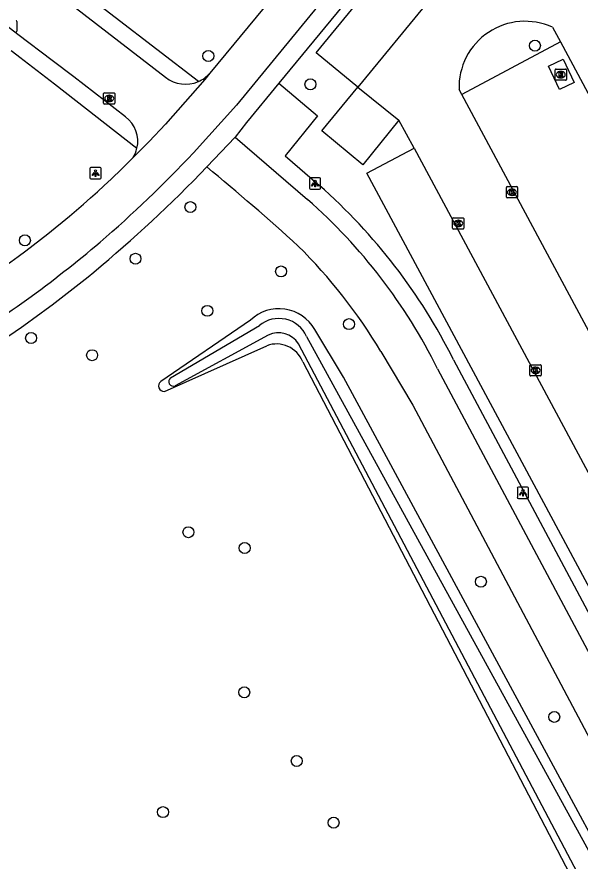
# Model space of a CAD drawing. Extents: x 159503 to 160347, y 382525 to 383272.
# Drawn here: x 160063 to 160113.1, y 382829.9 to 382905 of the extents above; entities that cross this region are included whole.
import ezdxf

# ---------------------------------------------------------------- set-up
doc = ezdxf.new("R2010")
doc.units = 0
for name, color, linetype in [('IMGEO_Boom', 7, 'Continuous'), ('IMGEO_Fietspad_gesloten', 7, 'Continuous'), ('IMGEO_Fietspad_open', 7, 'Continuous'), ('IMGEO_Groenvoorziening', 7, 'Continuous'), ('IMGEO_Kolk', 7, 'Continuous'), ('IMGEO_Lichtpunt', 7, 'Continuous'), ('IMGEO_Parkeervlak_open', 7, 'Continuous'), ('IMGEO_Rijbaan_lokaal_open', 7, 'Continuous'), ('IMGEO_Rioolput', 7, 'Continuous'), ('IMGEO_Voetpad_open', 7, 'Continuous'), ('IMGEO_Waterloop', 7, 'Continuous')]:
    doc.layers.add(name, color=color, linetype=linetype)

msp = doc.modelspace()

# ---------------------------------------------------------------- linework, layer by layer
at = {"layer": 'IMGEO_Boom'}
for centre in [(160109.108, 382902.479), (160080.034, 382901.561), (160089.126, 382899.04), (160078.438, 382888.117), (160063.7, 382885.155), (160073.55, 382883.523), (160086.509, 382882.39), (160079.946, 382878.888), (160092.562, 382877.704), (160064.257, 382876.467), (160069.689, 382874.942), (160078.263, 382859.197), (160083.268, 382857.787), (160104.297, 382854.786), (160083.229, 382844.952), (160110.831, 382842.763), (160087.907, 382838.844), (160075.993, 382834.294), (160091.182, 382833.352)]:
    msp.add_circle(centre, 0.489, dxfattribs=at)
at = {"layer": 'IMGEO_Fietspad_gesloten'}
for points in [[(160105.509, 382930.775), (160097.367, 382920.835), (160080.166, 382900.027)], [(160109.075, 382929.502), (160082.535, 382897.193), (160078.706, 382892.937)], [(160080.166, 382900.027), (160079.715, 382899.482), (160079.083, 382898.717), (160076.225, 382895.498), (160074.758, 382893.943), (160073.312, 382892.499)], [(160073.312, 382892.499), (160072.321, 382891.508), (160071.37, 382890.606)]]:
    msp.add_lwpolyline(points, dxfattribs=at)
for centre, radius, start, end in [((160000.261, 382966.758), 107.718, 310.62849, 316.73923), ((160007.767, 382958.559), 93.075, 304.96206, 313.10623), ((160003.542, 382963.601), 103.187, 301.14201, 310.38746)]:
    msp.add_arc(centre, radius, start, end, dxfattribs=at)
at = {"layer": 'IMGEO_Fietspad_open'}
for points in [[(160024.456, 382939.589), (160025.459, 382938.803), (160069.998, 382904.476), (160076.227, 382899.664)], [(160072.665, 382896.136), (160068.062, 382899.707), (160066.117, 382901.155), (160063.074, 382903.483), (160021.378, 382935.67)], [(160079.901, 382891.685), (160082.416, 382894.351)], [(160082.416, 382894.351), (160088.869, 382888.791)], [(160095.389, 382875.285), (160098.226, 382870.49), (160126.663, 382816.934), (160128.79, 382813.018), (160131.048, 382808.572), (160133.562, 382804.538), (160135.322, 382802.181), (160143.749, 382790.501)], [(160100.442, 382873.726), (160134.783, 382809.384)]]:
    msp.add_lwpolyline(points, dxfattribs=at)
for centre, radius, start, end in [((160078.004, 382901.927), 2.877, 231.8542, 293.38873), ((160078.003, 382901.932), 2.883, 293.36634, 318.62826), ((160071.074, 382893.977), 2.682, 346.50185, 53.61956), ((160071.086, 382893.972), 2.67, 326.50722, 346.54484), ((159929.422, 382709.424), 236.354, 47.84991, 50.45612), ((160056.556, 382851.99), 48.974, 26.34809, 48.71517), ((160054.708, 382850.917), 47.421, 30.92181, 45.35212)]:
    msp.add_arc(centre, radius, start, end, dxfattribs=at)
at = {"layer": 'IMGEO_Groenvoorziening'}
for points in [[(160083.779, 382878.059), (160075.801, 382872.606)], [(160135.069, 382793.394), (160092.06, 382872.996), (160089.514, 382877.226)], [(160076.122, 382871.71), (160085.235, 382875.783)], [(160088.433, 382874.358), (160130.471, 382793.779), (160131.889, 382791.787)]]:
    msp.add_lwpolyline(points, dxfattribs=at)
for centre, radius, start, end in [((160086.322, 382875.406), 3.675, 29.68483, 133.78651), ((160086.105, 382873.434), 2.505, 21.64207, 110.32328), ((160076.107, 382872.21), 0.501, 127.75842, 271.66261)]:
    msp.add_arc(centre, radius, start, end, dxfattribs=at)
at = {"layer": 'IMGEO_Kolk'}
for p, q in [((160062.988, 382904.624), (160062.988, 382903.772)), ((160106.564, 382889.008), (160106.564, 382889.86)), ((160106.639, 382889.934), (160107.491, 382889.934)), ((160107.565, 382889.86), (160107.565, 382889.008)), ((160107.075, 382889.154), (160107.05, 382889.154)), ((160107.052, 382889.714), (160107.077, 382889.714)), ((160107.491, 382888.934), (160106.639, 382888.934)), ((160101.785, 382886.24), (160101.785, 382887.092)), ((160101.86, 382887.166), (160102.712, 382887.166)), ((160102.273, 382886.946), (160102.298, 382886.946)), ((160102.786, 382887.092), (160102.786, 382886.24)), ((160102.712, 382886.166), (160101.86, 382886.166)), ((160102.296, 382886.386), (160102.271, 382886.386)), ((160108.669, 382873.166), (160108.669, 382874.018)), ((160108.744, 382874.092), (160109.596, 382874.092)), ((160109.67, 382874.018), (160109.67, 382873.166)), ((160109.18, 382873.312), (160109.155, 382873.312)), ((160109.157, 382873.872), (160109.182, 382873.872)), ((160109.596, 382873.092), (160108.744, 382873.092))]:
    msp.add_line(p, q, dxfattribs=at)
for points in [[(160062.988, 382904.624), (160062.988, 382903.772)], [(160106.564, 382889.008), (160106.564, 382889.86)], [(160106.639, 382889.934), (160107.491, 382889.934)], [(160107.565, 382889.86), (160107.565, 382889.008)], [(160106.885, 382889.634), (160107.008, 382889.634), (160107.008, 382889.483), (160107.138, 382889.634), (160107.302, 382889.634), (160107.156, 382889.483), (160107.309, 382889.234), (160107.157, 382889.234), (160107.072, 382889.398), (160107.008, 382889.331), (160107.008, 382889.234), (160106.885, 382889.234), (160106.885, 382889.634)], [(160107.491, 382888.934), (160106.639, 382888.934)], [(160101.785, 382886.24), (160101.785, 382887.092)], [(160101.86, 382887.166), (160102.712, 382887.166)], [(160102.106, 382886.866), (160102.229, 382886.866), (160102.229, 382886.715), (160102.359, 382886.866), (160102.523, 382886.866), (160102.377, 382886.715), (160102.53, 382886.466), (160102.378, 382886.466), (160102.293, 382886.63), (160102.229, 382886.563), (160102.229, 382886.466), (160102.106, 382886.466), (160102.106, 382886.866)], [(160102.786, 382887.092), (160102.786, 382886.24)], [(160102.712, 382886.166), (160101.86, 382886.166)], [(160108.669, 382873.166), (160108.669, 382874.018)], [(160108.744, 382874.092), (160109.596, 382874.092)], [(160109.67, 382874.018), (160109.67, 382873.166)], [(160108.99, 382873.792), (160109.113, 382873.792), (160109.113, 382873.641), (160109.243, 382873.792), (160109.407, 382873.792), (160109.261, 382873.641), (160109.414, 382873.392), (160109.262, 382873.392), (160109.177, 382873.556), (160109.113, 382873.489), (160109.113, 382873.392), (160108.99, 382873.392), (160108.99, 382873.792)], [(160109.596, 382873.092), (160108.744, 382873.092)]]:
    msp.add_lwpolyline(points, dxfattribs=at)
for centre, start, end in [((160062.912, 382904.622), 1.55205, 88.44795), ((160062.912, 382904.622), 1.55205, 88.44795), ((160062.912, 382903.774), 271.55205, 358.44795), ((160062.912, 382903.774), 271.55205, 358.44795), ((160106.641, 382889.858), 91.55205, 178.44795), ((160106.641, 382889.858), 91.55205, 178.44795), ((160107.489, 382889.858), 1.55205, 88.44795), ((160107.489, 382889.858), 1.55205, 88.44795), ((160106.641, 382889.01), 181.55205, 268.44795), ((160106.641, 382889.01), 181.55205, 268.44795), ((160107.489, 382889.01), 271.55205, 358.44795), ((160107.489, 382889.01), 271.55205, 358.44795), ((160101.862, 382887.09), 91.55205, 178.44795), ((160101.862, 382887.09), 91.55205, 178.44795), ((160102.71, 382887.09), 1.55205, 88.44795), ((160102.71, 382887.09), 1.55205, 88.44795), ((160101.862, 382886.242), 181.55205, 268.44795), ((160101.862, 382886.242), 181.55205, 268.44795), ((160102.71, 382886.242), 271.55205, 358.44795), ((160102.71, 382886.242), 271.55205, 358.44795), ((160108.746, 382874.016), 91.55205, 178.44795), ((160108.746, 382874.016), 91.55205, 178.44795), ((160109.594, 382874.016), 1.55205, 88.44795), ((160109.594, 382874.016), 1.55205, 88.44795), ((160108.746, 382873.168), 181.55205, 268.44795), ((160108.746, 382873.168), 181.55205, 268.44795), ((160109.594, 382873.168), 271.55205, 358.44795), ((160109.594, 382873.168), 271.55205, 358.44795)]:
    msp.add_arc(centre, 0.0765, start, end, dxfattribs=at)
for centre, major_axis, ratio, start_param, end_param in [((160107.051, 382889.434), (-0.387, 0.002), 0.722429, 4.712389, 7.853982), ((160107.076, 382889.434), (-0.39, 0.002), 0.717154, 1.570796, 4.712389), ((160102.272, 382886.666), (-0.387, 0.002), 0.722429, 4.712389, 7.853982), ((160102.297, 382886.666), (-0.39, 0.002), 0.717154, 1.570796, 4.712389), ((160109.156, 382873.592), (-0.387, 0.002), 0.722429, 4.712389, 7.853982), ((160109.181, 382873.592), (-0.39, 0.002), 0.717154, 1.570796, 4.712389)]:
    msp.add_ellipse(centre, major_axis=major_axis, ratio=ratio, start_param=start_param, end_param=end_param, dxfattribs=at)
at = {"layer": 'IMGEO_Lichtpunt'}
for p, q in [((160069.492, 382891.541), (160069.492, 382890.734)), ((160069.492, 382891.541), (160069.492, 382890.734)), ((160070.394, 382891.636), (160069.586, 382891.636)), ((160070.394, 382891.636), (160069.586, 382891.636)), ((160070.488, 382890.734), (160070.488, 382891.541)), ((160070.488, 382890.734), (160070.488, 382891.541)), ((160069.586, 382890.64), (160070.394, 382890.64)), ((160069.586, 382890.64), (160070.394, 382890.64)), ((160089.037, 382890.619), (160089.037, 382889.812)), ((160089.037, 382890.619), (160089.037, 382889.812)), ((160089.939, 382890.714), (160089.131, 382890.714)), ((160089.939, 382890.714), (160089.131, 382890.714)), ((160090.033, 382889.812), (160090.033, 382890.619)), ((160090.033, 382889.812), (160090.033, 382890.619)), ((160089.131, 382889.718), (160089.939, 382889.718)), ((160089.131, 382889.718), (160089.939, 382889.718)), ((160107.543, 382863.107), (160107.543, 382862.3)), ((160107.543, 382863.107), (160107.543, 382862.3)), ((160108.445, 382863.202), (160107.637, 382863.202)), ((160108.445, 382863.202), (160107.637, 382863.202)), ((160108.539, 382862.3), (160108.539, 382863.107)), ((160108.539, 382862.3), (160108.539, 382863.107)), ((160107.637, 382862.206), (160108.445, 382862.206)), ((160107.637, 382862.206), (160108.445, 382862.206))]:
    msp.add_line(p, q, dxfattribs=at)
for points in [[(160069.866, 382891.205), (160069.905, 382891.177), (160069.717, 382890.915), (160069.679, 382890.942), (160069.866, 382891.205)], [(160069.968, 382891.157), (160070.015, 382891.157), (160070.015, 382890.835), (160069.968, 382890.835), (160069.968, 382891.157)], [(160070.078, 382891.177), (160070.116, 382891.204), (160070.303, 382890.942), (160070.264, 382890.914), (160070.078, 382891.177)], [(160089.411, 382890.283), (160089.45, 382890.255), (160089.262, 382889.993), (160089.224, 382890.02), (160089.411, 382890.283)], [(160089.513, 382890.235), (160089.56, 382890.235), (160089.56, 382889.913), (160089.513, 382889.913), (160089.513, 382890.235)], [(160089.623, 382890.255), (160089.661, 382890.282), (160089.848, 382890.02), (160089.809, 382889.992), (160089.623, 382890.255)], [(160107.917, 382862.771), (160107.956, 382862.743), (160107.768, 382862.481), (160107.73, 382862.508), (160107.917, 382862.771)], [(160108.019, 382862.723), (160108.066, 382862.723), (160108.066, 382862.401), (160108.019, 382862.401), (160108.019, 382862.723)], [(160108.129, 382862.743), (160108.167, 382862.77), (160108.354, 382862.508), (160108.315, 382862.48), (160108.129, 382862.743)]]:
    msp.add_lwpolyline(points, dxfattribs=at)
for centre in [(160069.991, 382891.339), (160089.536, 382890.417), (160108.042, 382862.905)]:
    msp.add_circle(centre, 0.0994, dxfattribs=at)
for centre, start, end in [((160069.586, 382891.541), 90, 180), ((160069.586, 382891.541), 90, 180), ((160070.394, 382891.541), 0, 90), ((160070.394, 382891.541), 0, 90), ((160069.586, 382890.734), 180, 270), ((160069.586, 382890.734), 180, 270), ((160070.394, 382890.734), 270, 0), ((160070.394, 382890.734), 270, 360), ((160089.131, 382890.619), 90, 180), ((160089.131, 382890.619), 90, 180), ((160089.939, 382890.619), 0, 90), ((160089.939, 382890.619), 0, 90), ((160089.131, 382889.812), 180, 270), ((160089.131, 382889.812), 180, 270), ((160089.939, 382889.812), 270, 0), ((160089.939, 382889.812), 270, 360), ((160107.637, 382863.107), 90, 180), ((160107.637, 382863.107), 90, 180), ((160108.445, 382863.107), 0, 90), ((160108.445, 382863.107), 0, 90), ((160107.637, 382862.3), 180, 270), ((160107.637, 382862.3), 180, 270), ((160108.445, 382862.3), 270, 0), ((160108.445, 382862.3), 270, 360)]:
    msp.add_arc(centre, 0.0946, start, end, dxfattribs=at)
at = {"layer": 'IMGEO_Parkeervlak_open'}
for points in [[(160093.33, 382898.792), (160089.628, 382901.838), (160096.072, 382909.689), (160099.792, 382906.629)], [(160111.398, 382902.805), (160102.604, 382898.145)], [(160110.304, 382900.66), (160111.609, 382901.288), (160112.614, 382899.199), (160111.309, 382898.571), (160110.304, 382900.66)], [(160096.995, 382895.86), (160093.787, 382891.887), (160090.127, 382894.894), (160093.33, 382898.792)], [(160114.435, 382853.365), (160094.14, 382891.13), (160098.372, 382893.369)]]:
    msp.add_lwpolyline(points, dxfattribs=at)
at = {"layer": 'IMGEO_Rijbaan_lokaal_open'}
for points in [[(160099.792, 382906.629), (160093.33, 382898.792)], [(160110.666, 382904.112), (160111.398, 382902.805)], [(160111.398, 382902.805), (160126.289, 382875.021)], [(160093.33, 382898.792), (160096.995, 382895.86)], [(160102.604, 382898.145), (160102.352, 382898.577)], [(160126.342, 382864.553), (160127.043, 382863.249), (160122.629, 382860.875), (160121.777, 382862.435), (160102.604, 382898.145)], [(160098.372, 382893.369), (160096.995, 382895.86)], [(160098.372, 382893.369), (160118.629, 382855.6), (160114.435, 382853.365)]]:
    msp.add_lwpolyline(points, dxfattribs=at)
msp.add_arc((160108.221, 382898.773), 5.872, 65.39766, 181.90928, dxfattribs=at)
at = {"layer": 'IMGEO_Rioolput'}
for p, q in [((160110.911, 382899.473), (160110.911, 382900.325)), ((160110.986, 382900.399), (160111.838, 382900.399)), ((160111.912, 382900.325), (160111.912, 382899.473)), ((160111.422, 382899.619), (160111.397, 382899.619)), ((160111.399, 382900.179), (160111.424, 382900.179)), ((160111.838, 382899.399), (160110.986, 382899.399)), ((160070.713, 382897.36), (160070.713, 382898.212)), ((160070.788, 382898.286), (160071.64, 382898.286)), ((160071.201, 382898.066), (160071.226, 382898.066)), ((160071.714, 382898.212), (160071.714, 382897.36)), ((160071.64, 382897.286), (160070.788, 382897.286)), ((160071.224, 382897.506), (160071.199, 382897.506))]:
    msp.add_line(p, q, dxfattribs=at)
for points in [[(160110.911, 382899.473), (160110.911, 382900.325)], [(160110.986, 382900.399), (160111.838, 382900.399)], [(160111.912, 382900.325), (160111.912, 382899.473)], [(160111.5, 382900.097), (160111.248, 382900.099), (160111.248, 382899.699)], [(160111.248, 382899.699), (160111.372, 382899.699), (160111.372, 382899.861), (160111.383, 382899.861)], [(160111.426, 382900.018), (160111.372, 382900.018), (160111.372, 382899.937)], [(160111.372, 382899.937), (160111.424, 382899.937)], [(160111.43, 382899.832), (160111.501, 382899.699), (160111.641, 382899.699), (160111.576, 382899.825)], [(160111.838, 382899.399), (160110.986, 382899.399)], [(160070.713, 382897.36), (160070.713, 382898.212)], [(160070.788, 382898.286), (160071.64, 382898.286)], [(160071.302, 382897.984), (160071.05, 382897.986), (160071.05, 382897.586)], [(160071.714, 382898.212), (160071.714, 382897.36)], [(160071.64, 382897.286), (160070.788, 382897.286)], [(160071.05, 382897.586), (160071.174, 382897.586), (160071.174, 382897.748), (160071.185, 382897.748)], [(160071.228, 382897.905), (160071.174, 382897.905), (160071.174, 382897.824)], [(160071.174, 382897.824), (160071.226, 382897.824)], [(160071.232, 382897.719), (160071.303, 382897.586), (160071.443, 382897.586), (160071.378, 382897.712)]]:
    msp.add_lwpolyline(points, dxfattribs=at)
for centre, radius, start, end in [((160110.988, 382900.323), 0.0765, 91.55205, 178.44795), ((160110.988, 382900.323), 0.0765, 91.55205, 178.44795), ((160111.836, 382900.323), 0.0765, 1.55205, 88.44795), ((160111.836, 382900.323), 0.0765, 1.55205, 88.44795), ((160111.382, 382899.808), 0.0533, 26.02933, 88.69889), ((160111.408, 382900.126), 0.19, 274.7715, 282.96867), ((160111.432, 382899.922), 0.0964, 77.00612, 93.18647), ((160111.446, 382899.979), 0.0378, 276.66336, 79.67722), ((160111.499, 382899.987), 0.109, 350.36119, 89.41601), ((160111.497, 382899.987), 0.112, 277.58423, 350.98172), ((160111.481, 382899.772), 0.108, 29.51342, 73.79051), ((160110.988, 382899.475), 0.0765, 181.55205, 268.44795), ((160110.988, 382899.475), 0.0765, 181.55205, 268.44795), ((160111.836, 382899.475), 0.0765, 271.55205, 358.44795), ((160111.836, 382899.475), 0.0765, 271.55205, 358.44795), ((160070.79, 382898.21), 0.0765, 91.55205, 178.44795), ((160070.79, 382898.21), 0.0765, 91.55205, 178.44795), ((160071.301, 382897.874), 0.109, 350.36119, 89.41601), ((160071.638, 382898.21), 0.0765, 1.55205, 88.44795), ((160071.638, 382898.21), 0.0765, 1.55205, 88.44795), ((160070.79, 382897.362), 0.0765, 181.55205, 268.44795), ((160070.79, 382897.362), 0.0765, 181.55205, 268.44795), ((160071.184, 382897.695), 0.0533, 26.02933, 88.69889), ((160071.21, 382898.013), 0.19, 274.7715, 282.96867), ((160071.234, 382897.809), 0.0964, 77.00612, 93.18647), ((160071.248, 382897.866), 0.0378, 276.66336, 79.67722), ((160071.299, 382897.874), 0.112, 277.58423, 350.98172), ((160071.283, 382897.659), 0.108, 29.51342, 73.79051), ((160071.638, 382897.362), 0.0765, 271.55205, 358.44795), ((160071.638, 382897.362), 0.0765, 271.55205, 358.44795)]:
    msp.add_arc(centre, radius, start, end, dxfattribs=at)
for centre, major_axis, ratio, start_param, end_param in [((160111.398, 382899.899), (-0.387, 0.002), 0.722429, 4.712389, 7.853982), ((160111.423, 382899.899), (-0.39, 0.002), 0.717154, 1.570796, 4.712389), ((160071.2, 382897.786), (-0.387, 0.002), 0.722429, 4.712389, 7.853982), ((160071.225, 382897.786), (-0.39, 0.002), 0.717154, 1.570796, 4.712389)]:
    msp.add_ellipse(centre, major_axis=major_axis, ratio=ratio, start_param=start_param, end_param=end_param, dxfattribs=at)
at = {"layer": 'IMGEO_Voetpad_open'}
for points in [[(160110.433, 382928.386), (160086.313, 382899.149)], [(160079.146, 382899.286), (160068.039, 382907.853)], [(160062.494, 382902.039), (160066.336, 382899.068), (160073.682, 382893.351)], [(160086.313, 382899.149), (160083.42, 382895.642), (160082.416, 382894.351)], [(160086.313, 382899.149), (160089.763, 382896.236), (160086.871, 382892.672), (160089.917, 382890.05)], [(160101.864, 382874.534), (160115.173, 382849.6)]]:
    msp.add_lwpolyline(points, dxfattribs=at)
for centre, radius, start, end in [((159990.014, 382978.275), 124.809, 309.76656, 316.07034), ((160055.93, 382851.524), 51.375, 26.60859, 48.58247), ((159999.882, 382967.912), 110.536, 298.07243, 309.27087)]:
    msp.add_arc(centre, radius, start, end, dxfattribs=at)
at = {"layer": 'IMGEO_Waterloop'}
for points in [[(160076.678, 382872.925), (160084.58, 382877.582)], [(160085.363, 382876.731), (160077.08, 382872.224)], [(160088.786, 382876.612), (160134.154, 382793.96)], [(160131.728, 382793.259), (160088.068, 382875.957)]]:
    msp.add_lwpolyline(points, dxfattribs=at)
for centre, radius, start, end in [((160086.313, 382875.494), 2.713, 24.32373, 129.70295), ((160086.267, 382874.777), 2.153, 33.22775, 114.83671), ((160076.909, 382872.592), 0.406, 124.77204, 294.89361)]:
    msp.add_arc(centre, radius, start, end, dxfattribs=at)

doc.saveas('drawing.dxf')
